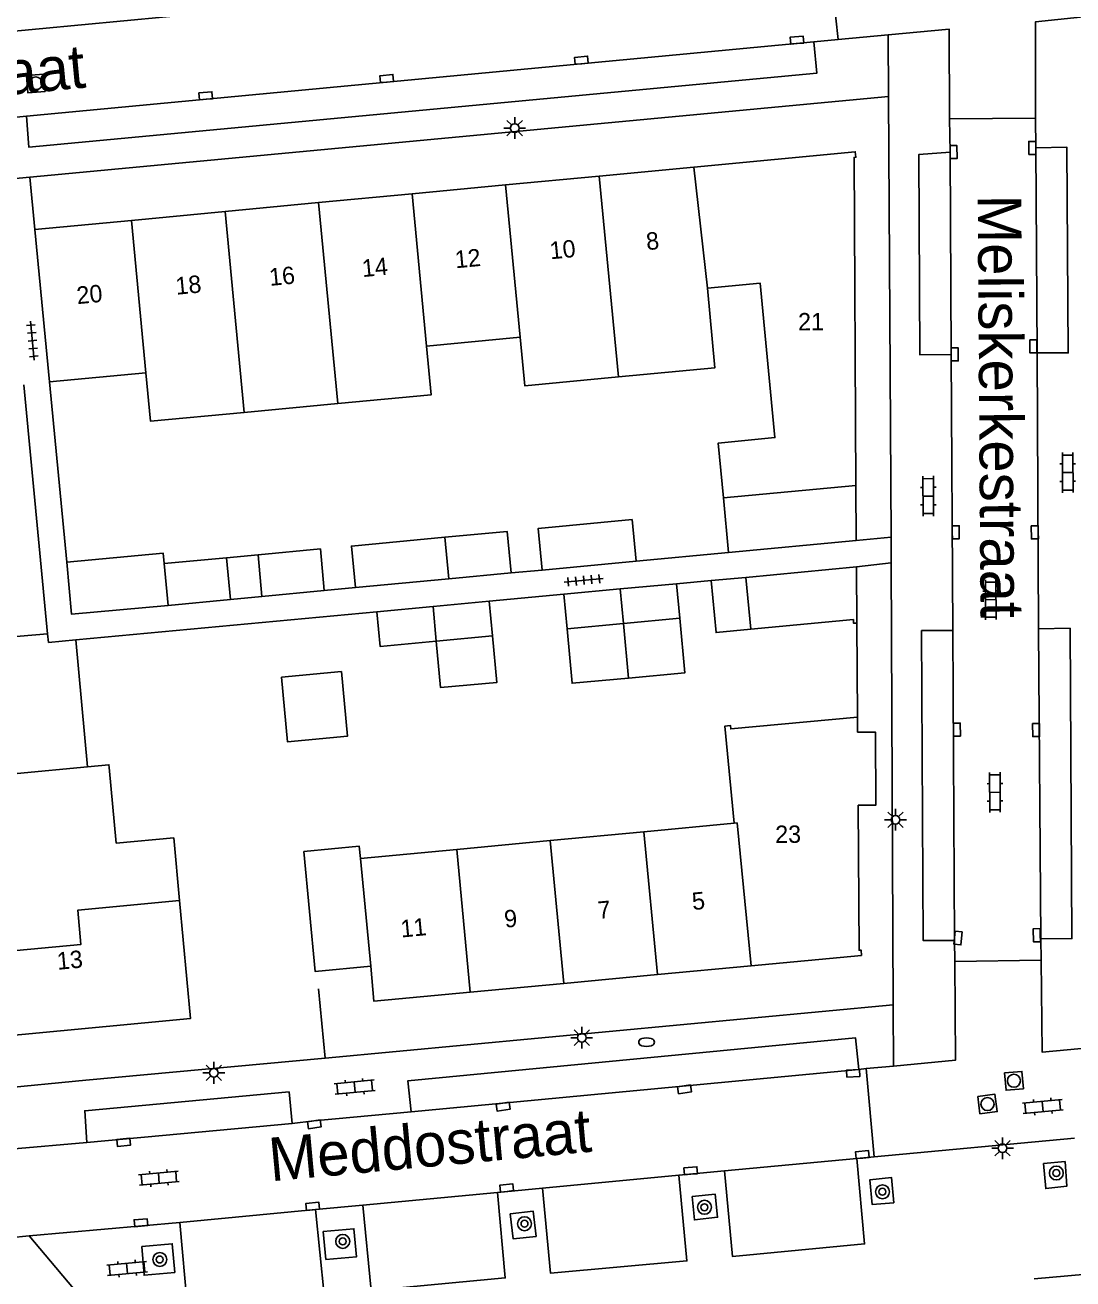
# Model space of a CAD drawing. Extents: x 124000 to 128010, y 398999 to 403000.
# Drawn here: x 127045.5 to 127105.7, y 400359.8 to 400431.8 of the extents above; entities that cross this region are included whole.
import ezdxf

# ---------------------------------------------------------------- set-up
doc = ezdxf.new("R2010")
doc.units = 0
for name, color, linetype in [('gg-afsc-erfafscheiding', 7, 'Continuous'), ('gg-afsc-hekwerk', 7, 'Continuous'), ('gg-afsc-muur', 7, 'Continuous'), ('gg-anno-huisnummerreeks BGT', 7, 'Continuous'), ('gg-anno-openbare ruimte label', 7, 'Continuous'), ('gg-bbg-bijgebouw', 7, 'Continuous'), ('gg-bbg-gedigitaliseerde bebouwing', 7, 'Continuous'), ('gg-bbg-gedigitaliseerde bijgebouw', 7, 'Continuous'), ('gg-bbg-hoofdgebouw', 7, 'Continuous'), ('gg-bbg-luifel en loopbrug', 7, 'Continuous'), ('gg-bbg-tussenscheiding', 7, 'Continuous'), ('gg-knt-verharding', 7, 'Continuous'), ('gg-knt-verharding nz', 7, 'Continuous'), ('gt-grn-weggrens', 7, 'Continuous'), ('gt-symb-boom', 7, 'Continuous'), ('gt-symb-brandkraan', 7, 'Continuous'), ('gt-symb-klinker verharding', 7, 'Continuous'), ('gt-symb-kolk', 7, 'Continuous'), ('gt-symb-lichtmast', 7, 'Continuous'), ('gt-symb-rioolschacht', 7, 'Continuous'), ('gt-symb-tegel verharding', 7, 'Continuous')]:
    doc.layers.add(name, color=color, linetype=linetype)

# ---------------------------------------------------------------- blocks, each defined once
blk = doc.blocks.new('gt0-KOLK')
at = {"layer": 'gt-symb-kolk'}
blk.add_lwpolyline([(0, 0), (0.375, 0), (0.375, 0.4), (-0.375, 0.4), (-0.375, 0), (0, 0)], dxfattribs=at)
blk = doc.blocks.new('gt0-LMAST')
at = {"layer": 'gt-symb-lichtmast'}
for p, q in [((-0.182, 0.173), (-0.447, 0.438)), ((-0.005, 0.246), (-0.005, 0.621)), ((0.172, 0.173), (0.437, 0.438)), ((-0.255, -0.004), (-0.63, -0.004)), ((-0.182, -0.181), (-0.447, -0.446)), ((-0.005, -0.254), (-0.005, -0.629)), ((0.437, -0.446), (0.172, -0.181)), ((0.245, -0.004), (0.62, -0.004))]:
    blk.add_line(p, q, dxfattribs=at)
blk.add_circle((-0.005, -0.004), 0.25, dxfattribs=at)
blk = doc.blocks.new('gt0-TEG1')
at = {"layer": 'gt-symb-tegel verharding'}
for p, q in [((-1.125, 0), (1.125, 0)), ((-0.9, -0.25), (-0.9, 0.25)), ((-0.45, -0.25), (-0.45, 0.25)), ((0, -0.25), (0, 0.25)), ((0.45, -0.25), (0.45, 0.25)), ((0.9, -0.25), (0.9, 0.25))]:
    blk.add_line(p, q, dxfattribs=at)
blk = doc.blocks.new('gt0-RS')
at = {"layer": 'gt-symb-rioolschacht'}
blk.add_lwpolyline([(-0.5, -0.5), (0.5, -0.5), (0.5, 0.5), (-0.5, 0.5)], close=True, dxfattribs=at)
blk.add_circle((0, 0), 0.375, dxfattribs=at)
blk = doc.blocks.new('gt0-KL1')
at = {"layer": 'gt-symb-klinker verharding'}
for p, q in [((-1.15, 0.3), (1.15, 0.3)), ((-1, -0.3), (-1, 0.3)), ((-0.5, 0.3), (-0.5, 0.45)), ((0, -0.3), (0, 0.3)), ((0.5, 0.3), (0.5, 0.45)), ((1, -0.3), (1, 0.3)), ((-1.15, -0.3), (1.15, -0.3)), ((-0.5, -0.45), (-0.5, -0.3)), ((0.5, -0.45), (0.5, -0.3))]:
    blk.add_line(p, q, dxfattribs=at)
blk = doc.blocks.new('gt0-BOOM')
at = {"layer": 'gt-symb-boom'}
for radius in [0.4, 0.2]:
    blk.add_circle((0, 0), radius, dxfattribs=at)
blk = doc.blocks.new('gt0-BR')
at = {"layer": 'gt-symb-brandkraan'}
for centre, radius, start, end in [((-0.244, 0), 0.206, 107.56694, 252.43307), ((0.599, -2.664), 3, 106.89205, 107.56694), ((0, -0.691), 0.938, 73.10799, 106.89205), ((-0.599, -2.664), 3, 72.43309, 73.10799), ((0.244, 0), 0.206, 287.56695, 72.43309), ((0.599, 2.664), 3, 252.43307, 253.10797), ((0, 0.691), 0.938, 253.10797, 286.89206), ((-0.599, 2.664), 3, 286.89206, 287.56695)]:
    blk.add_arc(centre, radius, start, end, dxfattribs=at)

msp = doc.modelspace()

# ---------------------------------------------------------------- linework, layer by layer
at = {"layer": 'gg-afsc-erfafscheiding'}
for p, q in [((127073.385, 400400.34), (127075.177, 400400.509)), ((127062.647, 400399.329), (127064.438, 400399.497)), ((127082.899, 400399.724), (127084.889, 400399.905)), ((127072.135, 400398.718), (127076.423, 400399.112)), ((127065.672, 400398.111), (127048.38, 400396.487))]:
    msp.add_line(p, q, dxfattribs=at)
at = {"layer": 'gg-afsc-hekwerk'}
msp.add_line((127103.442, 400359.761), (127138.499, 400363.052), dxfattribs=at)
at = {"layer": 'gg-afsc-muur'}
for p, q in [((127045.395, 400411.147), (127046.753, 400396.849)), ((127046.856, 400411.316), (127047.854, 400400.951)), ((127080.571, 400401.025), (127085.889, 400401.521)), ((127093.296, 400392.044), (127093.257, 400397.454)), ((127062.699, 400372.456), (127062.33, 400376.439)), ((127048.946, 400371.182), (127062.699, 400372.456))]:
    msp.add_line(p, q, dxfattribs=at)
at = {"layer": 'gg-bbg-bijgebouw'}
for p, q in [((127093.207, 400405.374), (127093.225, 400402.204)), ((127085.889, 400401.521), (127085.591, 400404.665)), ((127093.225, 400402.204), (127085.889, 400401.521)), ((127057.038, 400401.21), (127053.455, 400400.874)), ((127057.265, 400398.813), (127057.038, 400401.21)), ((127058.849, 400401.381), (127059.074, 400398.992)), ((127075.177, 400400.509), (127080.571, 400401.025)), ((127069.803, 400400.003), (127073.385, 400400.34)), ((127086.879, 400400.085), (127093.239, 400400.693)), ((127093.239, 400400.693), (127093.257, 400397.454)), ((127064.438, 400399.497), (127069.803, 400400.003)), ((127082.899, 400399.724), (127079.661, 400399.418)), ((127083.085, 400397.734), (127082.899, 400399.724)), ((127053.683, 400398.479), (127057.265, 400398.813)), ((127059.074, 400398.992), (127062.647, 400399.329)), ((127072.135, 400398.718), (127068.904, 400398.415)), ((127072.322, 400396.726), (127072.135, 400398.718)), ((127079.661, 400399.418), (127076.423, 400399.112)), ((127076.423, 400399.112), (127076.606, 400397.126)), ((127068.904, 400398.415), (127065.672, 400398.111)), ((127076.606, 400397.126), (127079.846, 400397.43)), ((127079.846, 400397.43), (127083.085, 400397.734)), ((127069.09, 400396.424), (127072.322, 400396.726))]:
    msp.add_line(p, q, dxfattribs=at)
for points in [[(127080.571, 400401.025), (127080.343, 400403.408), (127074.952, 400402.897), (127075.177, 400400.509)], [(127069.578, 400402.391), (127064.213, 400401.886), (127064.438, 400399.497)], [(127073.385, 400400.34), (127073.16, 400402.729), (127069.578, 400402.391)], [(127062.647, 400399.329), (127062.432, 400401.718), (127058.849, 400401.381)], [(127047.854, 400400.951), (127053.398, 400401.472), (127053.455, 400400.874)], [(127047.854, 400400.951), (127048.137, 400397.962), (127053.683, 400398.479)], [(127065.672, 400398.111), (127065.857, 400396.121), (127069.09, 400396.424)], [(127093.257, 400397.454), (127093.055, 400397.455), (127093.055, 400397.657), (127087.161, 400397.102)], [(127065.319, 400377.733), (127062.134, 400377.431), (127061.479, 400384.33), (127064.665, 400384.632), (127064.732, 400383.926)]]:
    msp.add_lwpolyline(points, dxfattribs=at)
at = {"layer": 'gg-bbg-gedigitaliseerde bebouwing'}
for p, q in [((127068.532, 400413.373), (127073.908, 400413.884)), ((127046.856, 400411.316), (127052.405, 400411.843)), ((127058.056, 400409.567), (127063.431, 400410.077))]:
    msp.add_line(p, q, dxfattribs=at)
for points in [[(127079.558, 400411.608), (127085.104, 400412.135), (127084.669, 400416.702)], [(127079.558, 400411.608), (127074.173, 400411.096), (127073.908, 400413.884)], [(127068.532, 400413.373), (127068.797, 400410.586), (127063.431, 400410.077)], [(127058.056, 400409.567), (127052.669, 400409.056), (127052.405, 400411.843)], [(127054.331, 400381.506), (127054.001, 400385.111), (127050.701, 400384.81)]]:
    msp.add_lwpolyline(points, dxfattribs=at)
at = {"layer": 'gg-bbg-gedigitaliseerde bijgebouw'}
msp.add_line((127086.879, 400400.085), (127084.889, 400399.905), dxfattribs=at)
for points in [[(127087.161, 400397.102), (127085.171, 400396.914), (127084.889, 400399.905)], [(127060.195, 400394.357), (127060.535, 400390.635), (127063.981, 400390.95), (127063.641, 400394.672), (127060.195, 400394.357)]]:
    msp.add_lwpolyline(points, dxfattribs=at)
at = {"layer": 'gg-bbg-hoofdgebouw'}
for p, q in [((127078.458, 400423.152), (127083.898, 400423.668)), ((127067.695, 400422.131), (127073.071, 400422.641)), ((127073.071, 400422.641), (127078.458, 400423.152)), ((127062.33, 400421.623), (127067.695, 400422.131)), ((127051.569, 400420.602), (127056.954, 400421.113)), ((127056.954, 400421.113), (127062.33, 400421.623)), ((127046.024, 400420.076), (127051.569, 400420.602)), ((127046.856, 400411.316), (127046.024, 400420.076)), ((127093.302, 400391.183), (127093.296, 400392.044)), ((127049.046, 400389.201), (127044.999, 400388.823)), ((127050.701, 400384.81), (127050.295, 400389.157)), ((127081.008, 400385.468), (127086.205, 400385.961)), ((127075.642, 400384.96), (127081.008, 400385.468)), ((127064.732, 400383.926), (127070.267, 400384.451)), ((127070.267, 400384.451), (127075.642, 400384.96)), ((127081.798, 400377.256), (127076.422, 400376.75)), ((127087.174, 400377.763), (127081.798, 400377.256)), ((127076.422, 400376.75), (127071.044, 400376.243))]:
    msp.add_line(p, q, dxfattribs=at)
for points in [[(127083.898, 400423.668), (127093.162, 400424.547), (127093.199, 400424.229), (127093.1, 400424.221), (127093.207, 400405.374)], [(127085.591, 400404.665), (127085.292, 400407.809), (127088.552, 400408.117), (127087.704, 400416.991), (127084.669, 400416.702)], [(127086.205, 400385.961), (127085.673, 400391.543), (127085.832, 400391.558)], [(127085.832, 400391.558), (127085.991, 400391.573), (127086.01, 400391.374), (127093.296, 400392.044)], [(127093.33, 400386.989), (127094.355, 400386.996), (127094.327, 400391.19), (127093.302, 400391.183)], [(127050.295, 400389.157), (127050.28, 400389.316), (127049.046, 400389.201)], [(127093.33, 400386.989), (127093.386, 400378.659), (127093.507, 400378.66), (127093.523, 400378.361), (127087.174, 400377.763)], [(127041.863, 400378.349), (127042.349, 400373.122), (127042.671, 400373.152), (127042.632, 400373.57), (127054.963, 400374.731), (127054.331, 400381.506)], [(127071.044, 400376.243), (127065.51, 400375.722), (127065.319, 400377.733)]]:
    msp.add_lwpolyline(points, dxfattribs=at)
at = {"layer": 'gg-bbg-luifel en loopbrug'}
for p, q in [((127057.038, 400401.21), (127058.849, 400401.381)), ((127057.265, 400398.813), (127059.074, 400398.992)), ((127079.846, 400397.43), (127080.129, 400394.299)), ((127044.27, 400396.622), (127046.753, 400396.849)), ((127046.753, 400396.849), (127046.801, 400396.339)), ((127048.38, 400396.487), (127046.801, 400396.339)), ((127049.046, 400389.201), (127048.38, 400396.487))]:
    msp.add_line(p, q, dxfattribs=at)
for points in [[(127083.085, 400397.734), (127083.37, 400394.593), (127080.129, 400394.299)], [(127072.322, 400396.726), (127072.572, 400394.053), (127069.339, 400393.751), (127069.09, 400396.424)], [(127080.129, 400394.299), (127076.889, 400394.005), (127076.606, 400397.126)]]:
    msp.add_lwpolyline(points, dxfattribs=at)
at = {"layer": 'gg-bbg-tussenscheiding'}
for p, q in [((127084.669, 400416.702), (127083.898, 400423.668)), ((127073.071, 400422.641), (127073.908, 400413.884)), ((127078.458, 400423.152), (127079.558, 400411.608)), ((127067.695, 400422.131), (127068.532, 400413.373)), ((127056.954, 400421.113), (127058.056, 400409.567)), ((127063.431, 400410.077), (127062.33, 400421.623)), ((127051.569, 400420.602), (127052.405, 400411.843)), ((127085.591, 400404.665), (127093.207, 400405.374)), ((127069.578, 400402.391), (127069.803, 400400.003)), ((127053.455, 400400.874), (127053.683, 400398.479)), ((127087.161, 400397.102), (127086.879, 400400.085)), ((127079.846, 400397.43), (127079.661, 400399.418)), ((127069.09, 400396.424), (127068.904, 400398.415)), ((127081.008, 400385.468), (127081.798, 400377.256)), ((127070.267, 400384.451), (127071.044, 400376.243)), ((127075.642, 400384.96), (127076.422, 400376.75)), ((127064.732, 400383.926), (127065.319, 400377.733))]:
    msp.add_line(p, q, dxfattribs=at)
for points in [[(127086.205, 400385.961), (127086.375, 400385.977), (127087.174, 400377.763)], [(127054.331, 400381.506), (127048.489, 400380.957), (127048.674, 400378.989), (127041.863, 400378.349)]]:
    msp.add_lwpolyline(points, dxfattribs=at)
at = {"layer": 'gg-knt-verharding'}
for p, q in [((127091.628, 400435.946), (127092.178, 400431.009)), ((127092.178, 400431.009), (127090.779, 400430.858)), ((127095.072, 400427.732), (127045.738, 400423.087)), ((127095.223, 400402.405), (127095.072, 400427.732)), ((127045.545, 400426.591), (127039.747, 400426.038)), ((127098.582, 400426.446), (127103.523, 400426.472)), ((127098.582, 400426.446), (127098.611, 400424.527)), ((127103.523, 400426.472), (127103.54, 400424.771)), ((127044.305, 400422.963), (127045.738, 400423.087)), ((127045.738, 400423.087), (127046.024, 400420.076)), ((127098.676, 400412.904), (127098.774, 400397.033)), ((127103.608, 400412.993), (127103.692, 400397.135)), ((127095.223, 400402.405), (127093.225, 400402.204)), ((127095.226, 400400.919), (127095.223, 400402.405)), ((127095.226, 400400.919), (127093.239, 400400.693)), ((127095.346, 400375.52), (127095.226, 400400.919)), ((127103.836, 400379.315), (127103.846, 400378.077)), ((127098.877, 400378.013), (127098.858, 400379.225)), ((127103.846, 400378.077), (127098.877, 400378.013)), ((127062.699, 400372.456), (127095.346, 400375.52)), ((127093.791, 400371.85), (127093.377, 400371.802)), ((127093.791, 400371.85), (127094.25, 400366.784)), ((127041.875, 400370.504), (127048.946, 400371.182)), ((127044.632, 400367.221), (127049.009, 400367.611)), ((127093.247, 400366.689), (127085.644, 400365.969)), ((127094.25, 400366.784), (127093.247, 400366.689)), ((127083.022, 400365.721), (127075.194, 400364.98)), ((127085.644, 400365.969), (127083.022, 400365.721)), ((127075.194, 400364.98), (127072.603, 400364.735)), ((127072.603, 400364.735), (127064.87, 400364.003)), ((127062.156, 400363.746), (127054.348, 400363.007)), ((127064.87, 400364.003), (127062.156, 400363.746)), ((127054.348, 400363.007), (127045.7, 400362.241)), ((127051.859, 400354.948), (127045.7, 400362.241))]:
    msp.add_line(p, q, dxfattribs=at)
for points in [[(127090.779, 400430.858), (127090.958, 400429.07), (127045.681, 400424.804), (127045.545, 400426.591)], [(127103.608, 400412.993), (127105.407, 400412.99), (127105.331, 400424.807), (127103.54, 400424.771)], [(127098.676, 400412.904), (127096.867, 400412.883), (127096.826, 400424.396), (127098.611, 400424.527)], [(127098.858, 400379.225), (127097.068, 400379.207), (127096.976, 400397.03), (127098.774, 400397.033)], [(127103.836, 400379.315), (127105.615, 400379.328), (127105.51, 400397.164), (127103.692, 400397.135)], [(127093.377, 400371.802), (127093.184, 400373.619), (127067.463, 400371.157), (127067.652, 400369.372)], [(127060.804, 400368.703), (127060.631, 400370.513), (127048.887, 400369.432), (127049.009, 400367.611)], [(127067.652, 400369.372), (127062.052, 400368.851), (127060.804, 400368.703)], [(127103.987, 400366.406), (127105.222, 400366.511), (127105.317, 400365.094), (127104.114, 400364.955), (127103.987, 400366.406)], [(127095.372, 400364.138), (127095.241, 400365.596), (127094.009, 400365.465), (127094.145, 400364.034), (127095.372, 400364.138)], [(127083.788, 400364.493), (127083.925, 400363.161), (127085.251, 400363.307), (127085.114, 400364.639), (127083.788, 400364.493)], [(127073.344, 400363.513), (127074.663, 400363.655), (127074.823, 400362.212), (127073.504, 400362.07), (127073.344, 400363.513)], [(127045.7, 400362.241), (127042.286, 400361.895), (127039.671, 400361.402)], [(127062.591, 400362.498), (127062.748, 400360.886), (127064.514, 400361.039), (127064.357, 400362.651), (127062.591, 400362.498)], [(127052.161, 400361.625), (127052.302, 400359.973), (127054.061, 400360.137), (127053.92, 400361.789), (127052.161, 400361.625)]]:
    msp.add_lwpolyline(points, dxfattribs=at)
at = {"layer": 'gg-knt-verharding nz'}
for p, q in [((127043.048, 400431.305), (127090.218, 400435.79)), ((127092.178, 400431.009), (127095.055, 400431.274)), ((127045.545, 400426.591), (127090.779, 400430.858)), ((127103.54, 400424.771), (127103.608, 400412.993)), ((127098.611, 400424.527), (127098.676, 400412.904)), ((127098.858, 400379.225), (127098.774, 400397.033)), ((127103.692, 400397.135), (127103.836, 400379.315)), ((127093.377, 400371.802), (127067.652, 400369.372)), ((127095.363, 400371.997), (127093.791, 400371.85)), ((127060.804, 400368.703), (127049.009, 400367.611)), ((127094.25, 400366.784), (127105.761, 400367.863))]:
    msp.add_line(p, q, dxfattribs=at)
for points in [[(127103.523, 400426.472), (127103.525, 400432.021), (127107.007, 400432.387)], [(127095.055, 400431.274), (127098.56, 400431.598), (127098.582, 400426.446)], [(127098.877, 400378.013), (127098.921, 400372.329), (127095.363, 400371.997)], [(127103.846, 400378.077), (127103.896, 400372.805), (127107.399, 400373.129)], [(127093.247, 400366.689), (127093.705, 400361.773), (127086.106, 400361.06), (127085.644, 400365.969)], [(127083.022, 400365.721), (127083.487, 400360.797), (127075.657, 400360.092), (127075.194, 400364.98)], [(127072.603, 400364.735), (127073.055, 400359.821), (127065.351, 400359.09), (127064.87, 400364.003)], [(127062.156, 400363.746), (127062.644, 400358.847), (127054.801, 400358.098), (127054.348, 400363.007)]]:
    msp.add_lwpolyline(points, dxfattribs=at)
at = {"layer": 'gt-grn-weggrens'}
for p, q in [((127095.072, 400427.732), (127095.055, 400431.274)), ((127095.346, 400375.52), (127095.363, 400371.997))]:
    msp.add_line(p, q, dxfattribs=at)

# ---------------------------------------------------------------- block references
at = {"layer": 'gt-symb-boom'}
for p in [(127104.718, 400365.851), (127094.725, 400364.774), (127084.499, 400363.882), (127074.158, 400362.937), (127063.714, 400361.923), (127053.2, 400360.881)]:
    msp.add_blockref('gt0-BOOM', p, dxfattribs=at)
at = {"layer": 'gt-symb-brandkraan'}
msp.add_blockref('gt0-BR', (127081.172, 400373.372), dxfattribs=at)
at = {"layer": 'gt-symb-klinker verharding'}
for p, rotation in [((127105.373, 400406.106), 90.3437705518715), ((127097.361, 400404.761), 90.3437705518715), ((127100.949, 400398.804), 90.34377055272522), ((127101.19, 400387.732), 90.34377055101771), ((127064.402, 400370.788), 5.568024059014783), ((127103.938, 400369.671), 5.39146338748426), ((127053.147, 400365.553), 5.391463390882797), ((127051.323, 400360.366), 5.391463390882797)]:
    msp.add_blockref('gt0-KL1', p, dxfattribs=dict(at, rotation=rotation))
at = {"layer": 'gt-symb-kolk'}
for p, rotation in [((127089.83, 400430.762), 5.334440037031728), ((127077.449, 400429.61), 5.391463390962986), ((127066.259, 400428.557), 5.453918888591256), ((127055.861, 400427.564), 5.391463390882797), ((127098.611, 400424.527), -89.94270423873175), ((127103.54, 400424.771), 90.57293869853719), ((127098.676, 400412.904), -89.65622944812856), ((127103.599, 400413.362), 90.28647651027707), ((127098.741, 400402.675), -89.65622944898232), ((127103.682, 400402.673), 90.40106390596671), ((127098.803, 400391.336), -89.6562294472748), ((127103.756, 400391.311), 90.63022815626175), ((127098.872, 400379.371), -95.45391888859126), ((127103.797, 400379.522), 90.63022815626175), ((127093.039, 400371.785), -177.1347342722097), ((127083.324, 400370.859), -171.31914941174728), ((127072.899, 400369.858), -171.31914941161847), ((127062.052, 400368.851), -171.3191494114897), ((127051.1, 400367.812), -174.77963835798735), ((127093.597, 400366.713), 5.163306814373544), ((127083.721, 400365.781), 4.758885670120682), ((127073.157, 400364.798), 6.485660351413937), ((127062.011, 400363.74), 5.334440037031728), ((127052.132, 400362.797), 4.934985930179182)]:
    msp.add_blockref('gt0-KOLK', p, dxfattribs=dict(at, rotation=rotation))
at = {"layer": 'gt-symb-lichtmast'}
for p in [(127073.599, 400425.916), (127095.484, 400386.16), (127077.453, 400373.634), (127056.31, 400371.612), (127101.635, 400367.278)]:
    msp.add_blockref('gt0-LMAST', p, dxfattribs=at)
at = {"layer": 'gt-symb-rioolschacht'}
for p, rotation in [((127046.075, 400428.478), -85.75513794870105), ((127102.282, 400371.154), -85.00791883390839), ((127100.762, 400369.817), -82.590815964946)]:
    msp.add_blockref('gt0-RS', p, dxfattribs=dict(at, rotation=rotation))
at = {"layer": 'gt-symb-tegel verharding'}
for p, rotation in [((127045.883, 400413.69), -84.54608111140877), ((127077.563, 400399.917), 5.391463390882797)]:
    msp.add_blockref('gt0-TEG1', p, dxfattribs=dict(at, rotation=rotation))

# ---------------------------------------------------------------- texts
at = {"layer": 'gg-anno-huisnummerreeks BGT'}
for s, rotation, p in [('8', 5.4, (127081.193, 400418.891)), ('12', 5.4, (127070.202, 400417.849)), ('10', 5.4, (127075.652, 400418.366)), ('14', 5.4, (127064.862, 400417.343)), ('18', 5.4, (127054.149, 400416.327)), ('16', 5.4, (127059.529, 400416.837)), ('20', 5.4, (127048.466, 400415.788)), ('21', 0.3, (127089.88, 400414.279)), ('23', 0.4, (127088.567, 400384.82)), ('7', 5.4, (127078.413, 400380.452)), ('5', 5.4, (127083.829, 400380.962)), ('9', 5.4, (127073.04, 400379.946)), ('11', 5.4, (127067.082, 400379.385)), ('13', 5.4, (127047.336, 400377.528))]:
    msp.add_text(s, height=1, rotation=rotation, dxfattribs=at).set_placement(p)
at = {"layer": 'gg-anno-openbare ruimte label'}
for s, rotation, p in [('Meedhuizenstraat', 5.4, (127022.549, 400425.743)), ('Meliskerkestraat', 270.4, (127100.201, 400422.073)), ('Meddostraat', 5.3, (127059.58, 400365.371))]:
    msp.add_text(s, height=2.5, rotation=rotation, dxfattribs=at).set_placement(p)

doc.saveas('drawing.dxf')
